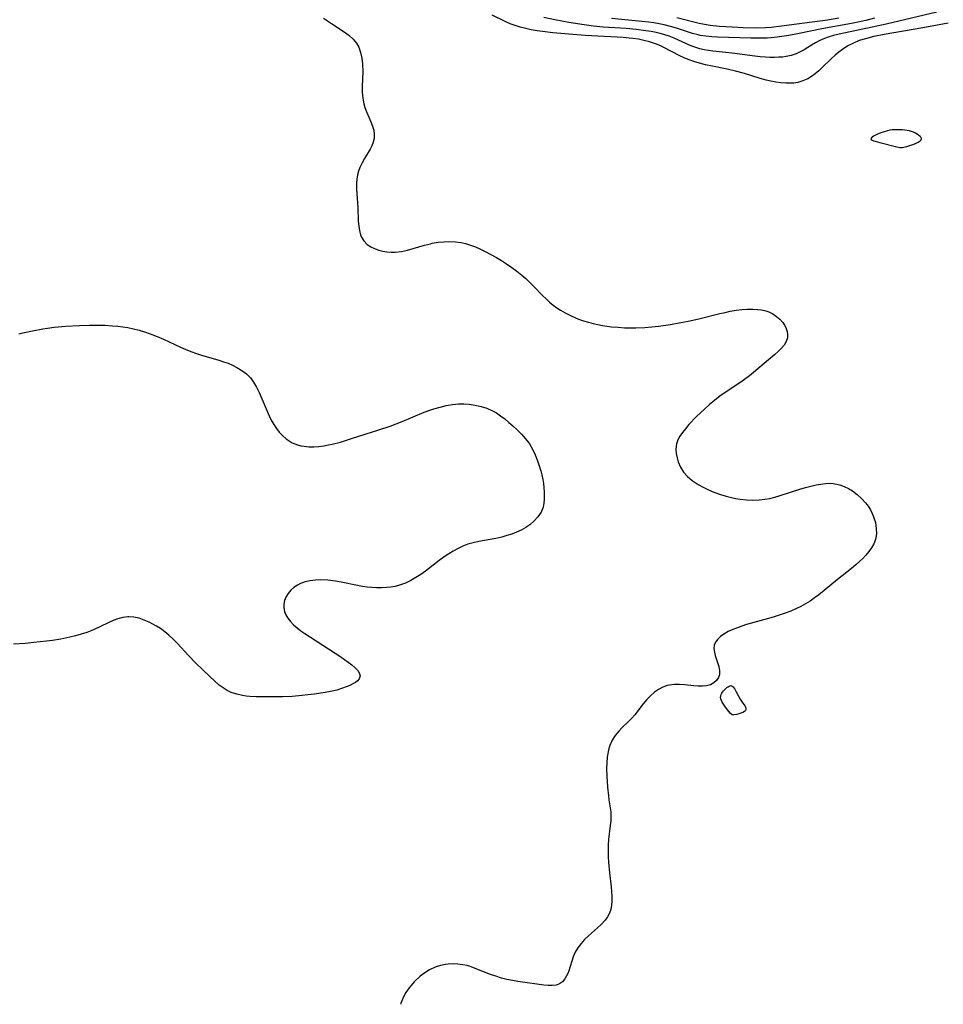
# Model space of a CAD drawing. Header units: inches. Extents: x 1073367 to 1082519, y 1569854 to 1574957.
# Tile 314 of 565: x 1080966 to 1081241, y 1570136 to 1570429. Entities that reach past the tile are written whole.
import ezdxf

# ---------------------------------------------------------------- set-up
doc = ezdxf.new("R2010")
doc.units = ezdxf.units.IN
doc.header["$MEASUREMENT"] = 0
doc.layers.add('CGG_CurvaNivelLidar_v1', color=7, linetype='Continuous', lineweight=30, true_color=0x008008)

msp = doc.modelspace()

# ---------------------------------------------------------------- linework, layer by layer
at = {"layer": 'CGG_CurvaNivelLidar_v1'}
for points in [[(1081242.9543, 1570428.1, 78.5), (1081235.4081, 1570426.7151, 78.5), (1081223.8724, 1570424.6938, 78.5), (1081220.7764, 1570424.0976, 78.5), (1081218.2594, 1570423.4839, 78.5), (1081216.4383, 1570422.913, 78.5), (1081214.6878, 1570422.202, 78.5), (1081213.0268, 1570421.3176, 78.5), (1081211.442, 1570420.2935, 78.5), (1081210.3078, 1570419.4654, 78.5), (1081209.2174, 1570418.5793, 78.5), (1081208.1791, 1570417.6364, 78.5), (1081205.2788, 1570414.779, 78.5), (1081204.3586, 1570413.924, 78.5), (1081203.3079, 1570413.0356, 78.5), (1081202.2158, 1570412.2321, 78.5), (1081201.073, 1570411.5398, 78.5), (1081199.6271, 1570410.8911, 78.5), (1081198.1099, 1570410.4538, 78.5), (1081196.9273, 1570410.2694, 78.5), (1081195.7199, 1570410.1963, 78.5), (1081194.4947, 1570410.2193, 78.5), (1081193.0169, 1570410.3535, 78.5), (1081191.5277, 1570410.5765, 78.5), (1081190.1074, 1570410.8487, 78.5), (1081188.6866, 1570411.1695, 78.5), (1081186.623, 1570411.723, 78.5), (1081182.2085, 1570413.1327, 78.5), (1081179.5235, 1570413.8646, 78.5), (1081177.0703, 1570414.4115, 78.5), (1081172.1995, 1570415.3717, 78.5), (1081170.5923, 1570415.7205, 78.5), (1081168.79, 1570416.1757, 78.5), (1081167.0918, 1570416.7041, 78.5), (1081165.4281, 1570417.3128, 78.5), (1081164.1952, 1570417.8181, 78.5), (1081162.9886, 1570418.369, 78.5), (1081157.9829, 1570421.0002, 78.5), (1081156.7713, 1570421.5401, 78.5), (1081155.3505, 1570422.094, 78.5), (1081153.8957, 1570422.5703, 78.5), (1081152.2644, 1570422.9903, 78.5), (1081150.6003, 1570423.3168, 78.5), (1081148.911, 1570423.5648, 78.5), (1081147.8804, 1570423.6811, 78.5), (1081146.1042, 1570423.8318, 78.5), (1081144.3155, 1570423.9391, 78.5), (1081138.5218, 1570424.1988, 78.5), (1081134.7421, 1570424.4391, 78.5), (1081129.8431, 1570424.8416, 78.5), (1081125.0579, 1570425.2826, 78.5), (1081121.9882, 1570425.6084, 78.5), (1081120.4706, 1570425.8199, 78.5), (1081118.6592, 1570426.1444, 78.5), (1081117.0081, 1570426.5172, 78.5), (1081115.3852, 1570426.9473, 78.5), (1081113.8567, 1570427.4095, 78.5), (1081112.3682, 1570427.9469, 78.5), (1081110.9291, 1570428.5796, 78.5), (1081107.0276, 1570430.4808, 78.5)], [(1081239.4979, 1570431.4035, 78), (1081224.4584, 1570427.7875, 78), (1081220.2786, 1570426.8781, 78), (1081212.2957, 1570425.2859, 78), (1081210.4476, 1570424.869, 78), (1081208.7505, 1570424.424, 78), (1081207.4676, 1570424.0313, 78), (1081206.0499, 1570423.5204, 78), (1081204.6793, 1570422.9363, 78), (1081203.365, 1570422.2751, 78), (1081202.2055, 1570421.5986, 78), (1081199.9571, 1570420.198, 78), (1081198.8218, 1570419.5529, 78), (1081197.6499, 1570418.9972, 78), (1081196.1761, 1570418.4936, 78), (1081194.6378, 1570418.1617, 78), (1081193.5617, 1570418.0249, 78), (1081192.466, 1570417.9428, 78), (1081191.152, 1570417.8955, 78), (1081189.8195, 1570417.8979, 78), (1081188.4737, 1570417.9517, 78), (1081186.8948, 1570418.079, 78), (1081185.3068, 1570418.2575, 78), (1081178.5018, 1570419.1591, 78), (1081172.7407, 1570419.7664, 78), (1081171.4438, 1570419.953, 78), (1081170.1625, 1570420.1893, 78), (1081168.9011, 1570420.4896, 78), (1081167.4565, 1570420.9365, 78), (1081166.0455, 1570421.4764, 78), (1081161.2315, 1570423.6699, 78), (1081159.8036, 1570424.235, 78), (1081158.1751, 1570424.7721, 78), (1081157.0462, 1570425.0779, 78), (1081155.902, 1570425.3421, 78), (1081154.3883, 1570425.6356, 78), (1081152.8577, 1570425.8803, 78), (1081149.9036, 1570426.239, 78), (1081146.9069, 1570426.4943, 78), (1081140.0896, 1570426.9546, 78), (1081137.1816, 1570427.2458, 78), (1081134.4747, 1570427.596, 78), (1081129.8958, 1570428.3219, 78), (1081125.6598, 1570429.1004, 78), (1081122.4073, 1570429.8092, 78)], [(1081056.7881, 1570429.6339, 78.5), (1081057.9532, 1570428.792, 78.5), (1081059.14, 1570427.9875, 78.5), (1081062.9531, 1570425.5243, 78.5), (1081064.3377, 1570424.5053, 78.5), (1081065.5746, 1570423.3981, 78.5), (1081066.5963, 1570422.1542, 78.5), (1081067.2551, 1570420.9511, 78.5), (1081067.8143, 1570419.3907, 78.5), (1081068.183, 1570417.7228, 78.5), (1081068.3946, 1570415.9841, 78.5), (1081068.4664, 1570413.6454, 78.5), (1081068.3106, 1570409.3908, 78.5), (1081068.3073, 1570407.572, 78.5), (1081068.4339, 1570405.785, 78.5), (1081068.7375, 1570404.1039, 78.5), (1081069.0429, 1570403.0322, 78.5), (1081069.6166, 1570401.4987, 78.5), (1081070.8542, 1570398.7559, 78.5), (1081071.3825, 1570397.4035, 78.5), (1081071.7079, 1570396.1999, 78.5), (1081071.8681, 1570394.9903, 78.5), (1081071.83, 1570393.7888, 78.5), (1081071.595, 1570392.6909, 78.5), (1081071.197, 1570391.6122, 78.5), (1081070.6736, 1570390.5526, 78.5), (1081068.9976, 1570387.8091, 78.5), (1081068.2428, 1570386.4936, 78.5), (1081067.5801, 1570385.1215, 78.5), (1081067.168, 1570384.0352, 78.5), (1081066.8598, 1570382.9151, 78.5), (1081066.6576, 1570381.656, 78.5), (1081066.5717, 1570380.3653, 78.5), (1081066.5823, 1570378.7007, 78.5), (1081066.948, 1570373.207, 78.5), (1081067.1079, 1570369.2643, 78.5), (1081067.2536, 1570367.5129, 78.5), (1081067.5477, 1570365.859, 78.5), (1081067.7833, 1570365.0668, 78.5), (1081068.0925, 1570364.3192, 78.5), (1081068.7552, 1570363.2398, 78.5), (1081069.7583, 1570362.1904, 78.5), (1081070.8757, 1570361.4243, 78.5), (1081072.1407, 1570360.8247, 78.5), (1081073.2469, 1570360.4477, 78.5), (1081074.4094, 1570360.1658, 78.5), (1081075.6305, 1570359.9797, 78.5), (1081076.8838, 1570359.8943, 78.5), (1081078.1587, 1570359.913, 78.5), (1081079.9546, 1570360.1142, 78.5), (1081081.7579, 1570360.4822, 78.5), (1081083.4382, 1570360.936, 78.5), (1081086.8042, 1570361.9439, 78.5), (1081088.5929, 1570362.4072, 78.5), (1081089.1858, 1570362.5344, 78.5), (1081090.902, 1570362.8224, 78.5), (1081092.6262, 1570362.9975, 78.5), (1081094.3485, 1570363.0563, 78.5), (1081096.0589, 1570362.9878, 78.5), (1081097.7469, 1570362.7721, 78.5), (1081098.1671, 1570362.6913, 78.5), (1081099.0732, 1570362.4766, 78.5), (1081100.5751, 1570362.0089, 78.5), (1081102.0536, 1570361.4362, 78.5), (1081103.515, 1570360.7864, 78.5), (1081104.9641, 1570360.0821, 78.5), (1081106.6463, 1570359.2078, 78.5), (1081108.3051, 1570358.2739, 78.5), (1081109.801, 1570357.3547, 78.5), (1081111.2724, 1570356.3902, 78.5), (1081112.8416, 1570355.3084, 78.5), (1081114.3779, 1570354.1817, 78.5), (1081115.8673, 1570352.9965, 78.5), (1081117.0079, 1570352.0051, 78.5), (1081118.0341, 1570351.0489, 78.5), (1081119.3785, 1570349.7121, 78.5), (1081122.0215, 1570347.0037, 78.5), (1081123.0635, 1570345.9909, 78.5), (1081124.133, 1570345.0161, 78.5), (1081125.2382, 1570344.0924, 78.5), (1081126.2706, 1570343.3162, 78.5), (1081127.3416, 1570342.6001, 78.5), (1081128.8119, 1570341.7533, 78.5), (1081130.331, 1570340.9973, 78.5), (1081131.8917, 1570340.3142, 78.5), (1081133.0747, 1570339.8497, 78.5), (1081134.2752, 1570339.4245, 78.5), (1081135.6812, 1570338.9867, 78.5), (1081137.1066, 1570338.6051, 78.5), (1081138.5489, 1570338.2804, 78.5), (1081139.9, 1570338.0313, 78.5), (1081142.6305, 1570337.6583, 78.5), (1081144.5471, 1570337.481, 78.5), (1081146.5026, 1570337.3692, 78.5), (1081148.4629, 1570337.3298, 78.5), (1081149.8218, 1570337.3474, 78.5), (1081152.5409, 1570337.4683, 78.5), (1081154.6444, 1570337.6241, 78.5), (1081156.5932, 1570337.8332, 78.5), (1081160.1256, 1570338.3333, 78.5), (1081163.2929, 1570338.872, 78.5), (1081165.4577, 1570339.2861, 78.5), (1081168.5677, 1570339.9692, 78.5), (1081174.8272, 1570341.5762, 78.5), (1081176.4116, 1570341.9492, 78.5), (1081177.9959, 1570342.2759, 78.5), (1081179.7738, 1570342.5635, 78.5), (1081181.4226, 1570342.7545, 78.5), (1081183.0574, 1570342.8706, 78.5), (1081184.666, 1570342.8979, 78.5), (1081186.2334, 1570342.8158, 78.5), (1081187.2106, 1570342.6925, 78.5), (1081188.1568, 1570342.5022, 78.5), (1081188.8382, 1570342.3091, 78.5), (1081189.4669, 1570342.0798, 78.5), (1081190.682, 1570341.4853, 78.5), (1081191.7909, 1570340.7488, 78.5), (1081192.7775, 1570339.8949, 78.5), (1081193.6174, 1570338.9422, 78.5), (1081194.1977, 1570338.062, 78.5), (1081194.6411, 1570337.141, 78.5), (1081194.936, 1570336.1991, 78.5), (1081195.0635, 1570335.2642, 78.5), (1081194.9988, 1570334.3422, 78.5), (1081194.6326, 1570333.251, 78.5), (1081194.0021, 1570332.1966, 78.5), (1081193.1688, 1570331.1757, 78.5), (1081192.1818, 1570330.186, 78.5), (1081191.2751, 1570329.3839, 78.5), (1081189.329, 1570327.7715, 78.5), (1081184.8958, 1570324.0012, 78.5), (1081183.6684, 1570323.0314, 78.5), (1081181.115, 1570321.1757, 78.5), (1081177.316, 1570318.6204, 78.5), (1081174.8899, 1570316.9218, 78.5), (1081173.2986, 1570315.7135, 78.5), (1081171.7585, 1570314.4539, 78.5), (1081170.2789, 1570313.1425, 78.5), (1081167.9523, 1570310.8741, 78.5), (1081165.6502, 1570308.4777, 78.5), (1081164.5918, 1570307.2677, 78.5), (1081163.7335, 1570306.1747, 78.5), (1081162.9858, 1570305.0618, 78.5), (1081162.3845, 1570303.9215, 78.5), (1081161.9732, 1570302.7454, 78.5), (1081161.8237, 1570301.9242, 78.5), (1081161.7742, 1570301.0884, 78.5), (1081161.8615, 1570299.8451, 78.5), (1081162.1098, 1570298.5978, 78.5), (1081162.4932, 1570297.3612, 78.5), (1081163.1679, 1570295.8076, 78.5), (1081164.0665, 1570294.3513, 78.5), (1081165.2199, 1570293.0358, 78.5), (1081166.5851, 1570291.8649, 78.5), (1081167.4804, 1570291.2323, 78.5), (1081168.424, 1570290.642, 78.5), (1081169.9181, 1570289.8193, 78.5), (1081171.4785, 1570289.0691, 78.5), (1081173.0887, 1570288.3888, 78.5), (1081175.115, 1570287.6535, 78.5), (1081176.7204, 1570287.1641, 78.5), (1081178.3478, 1570286.759, 78.5), (1081179.6405, 1570286.5076, 78.5), (1081180.9413, 1570286.3104, 78.5), (1081182.8261, 1570286.113, 78.5), (1081184.712, 1570286.0262, 78.5), (1081186.5918, 1570286.0699, 78.5), (1081188.2562, 1570286.2412, 78.5), (1081189.7695, 1570286.5169, 78.5), (1081191.2721, 1570286.8833, 78.5), (1081192.8328, 1570287.3341, 78.5), (1081198.7519, 1570289.2533, 78.5), (1081200.4326, 1570289.7345, 78.5), (1081203.5593, 1570290.5059, 78.5), (1081204.9975, 1570290.7823, 78.5), (1081206.4202, 1570290.9622, 78.5), (1081207.8248, 1570291.0062, 78.5), (1081208.6457, 1570290.9504, 78.5), (1081209.6339, 1570290.791, 78.5), (1081210.606, 1570290.5407, 78.5), (1081211.9085, 1570290.0699, 78.5), (1081213.1707, 1570289.4677, 78.5), (1081214.3818, 1570288.7448, 78.5), (1081215.8078, 1570287.6841, 78.5), (1081217.1253, 1570286.4784, 78.5), (1081218.3174, 1570285.152, 78.5), (1081219.0664, 1570284.1551, 78.5), (1081219.7436, 1570283.0833, 78.5), (1081220.2723, 1570282.0494, 78.5), (1081220.712, 1570280.9814, 78.5), (1081221.2215, 1570279.2924, 78.5), (1081221.5035, 1570277.5821, 78.5), (1081221.5181, 1570275.8967, 78.5), (1081221.232, 1570274.257, 78.5), (1081220.7587, 1570272.991, 78.5), (1081220.0948, 1570271.7808, 78.5), (1081219.2854, 1570270.6422, 78.5), (1081218.3541, 1570269.5511, 78.5), (1081217.4612, 1570268.63, 78.5), (1081216.5121, 1570267.7331, 78.5), (1081215.5207, 1570266.8545, 78.5), (1081214.074, 1570265.6379, 78.5), (1081209.9274, 1570262.2973, 78.5), (1081205.9561, 1570259.0377, 78.5), (1081204.386, 1570257.8008, 78.5), (1081203.0883, 1570256.8395, 78.5), (1081201.7632, 1570255.9254, 78.5), (1081200.4059, 1570255.069, 78.5), (1081199.0098, 1570254.284, 78.5), (1081197.7179, 1570253.6501, 78.5), (1081196.0278, 1570252.9279, 78.5), (1081194.3001, 1570252.279, 78.5), (1081192.5458, 1570251.6844, 78.5), (1081190.7742, 1570251.1291, 78.5), (1081188.278, 1570250.3979, 78.5), (1081182.8681, 1570248.8802, 78.5), (1081181.458, 1570248.4451, 78.5), (1081180.0907, 1570247.9793, 78.5), (1081178.7815, 1570247.4697, 78.5), (1081177.3756, 1570246.8158, 78.5), (1081176.1004, 1570246.0808, 78.5), (1081175.0926, 1570245.3436, 78.5), (1081174.2514, 1570244.5387, 78.5), (1081173.6147, 1570243.6682, 78.5), (1081173.2307, 1570242.7307, 78.5), (1081173.1321, 1570241.7522, 78.5), (1081173.2498, 1570240.7245, 78.5), (1081173.5124, 1570239.6643, 78.5), (1081174.5376, 1570236.4259, 78.5), (1081174.773, 1570235.2072, 78.5), (1081174.7537, 1570234.0581, 78.5), (1081174.4316, 1570233.0886, 78.5), (1081173.8449, 1570232.232, 78.5), (1081173.0373, 1570231.5188, 78.5), (1081172.0406, 1570230.9881, 78.5), (1081170.9423, 1570230.6819, 78.5), (1081169.7326, 1570230.5445, 78.5), (1081168.4461, 1570230.5439, 78.5), (1081167.1678, 1570230.6419, 78.5), (1081164.3361, 1570230.9479, 78.5), (1081162.8085, 1570231.0542, 78.5), (1081161.2975, 1570231.0554, 78.5), (1081159.8267, 1570230.8952, 78.5), (1081159.2084, 1570230.7593, 78.5), (1081157.8654, 1570230.2832, 78.5), (1081156.5925, 1570229.6043, 78.5), (1081155.3911, 1570228.7611, 78.5), (1081154.2668, 1570227.7826, 78.5), (1081153.1284, 1570226.5862, 78.5), (1081152.0666, 1570225.3051, 78.5), (1081149.5753, 1570222.0527, 78.5), (1081148.6474, 1570221.0222, 78.5), (1081147.6601, 1570220.0366, 78.5), (1081145.673, 1570218.1393, 78.5), (1081144.7303, 1570217.1445, 78.5), (1081143.6974, 1570215.8396, 78.5), (1081142.8159, 1570214.4294, 78.5), (1081142.1192, 1570212.9192, 78.5), (1081141.8113, 1570211.9899, 78.5), (1081141.5717, 1570211.032, 78.5), (1081141.3009, 1570209.3985, 78.5), (1081141.1562, 1570207.722, 78.5), (1081141.1105, 1570206.0196, 78.5), (1081141.1727, 1570203.7317, 78.5), (1081141.4336, 1570200.4566, 78.5), (1081141.6798, 1570197.9145, 78.5), (1081141.837, 1570196.6759, 78.5), (1081142.207, 1570194.3169, 78.5), (1081142.3404, 1570193.1384, 78.5), (1081142.3876, 1570191.7841, 78.5), (1081142.3379, 1570190.4086, 78.5), (1081142.2166, 1570189.0171, 78.5), (1081141.7182, 1570184.9073, 78.5), (1081141.5869, 1570183.2737, 78.5), (1081141.5508, 1570181.2622, 78.5), (1081141.6092, 1570179.6708, 78.5), (1081141.7215, 1570178.0737, 78.5), (1081142.0165, 1570174.9751, 78.5), (1081142.4711, 1570170.7231, 78.5), (1081142.5875, 1570169.3729, 78.5), (1081142.6665, 1570167.9506, 78.5), (1081142.6865, 1570166.5934, 78.5), (1081142.6095, 1570165.2844, 78.5), (1081142.3834, 1570164.0313, 78.5), (1081141.99, 1570162.8993, 78.5), (1081141.4335, 1570161.8319, 78.5), (1081140.7325, 1570160.8365, 78.5), (1081139.6405, 1570159.6539, 78.5), (1081138.4124, 1570158.5423, 78.5), (1081135.7054, 1570156.1878, 78.5), (1081134.5616, 1570155.0524, 78.5), (1081133.5063, 1570153.8504, 78.5), (1081132.5685, 1570152.5841, 78.5), (1081131.7941, 1570151.2703, 78.5), (1081131.1968, 1570149.8936, 78.5), (1081129.8469, 1570145.7165, 78.5), (1081129.5456, 1570144.9511, 78.5), (1081129.2093, 1570144.2288, 78.5), (1081128.684, 1570143.3343, 78.5), (1081127.9593, 1570142.4798, 78.5), (1081127.0869, 1570141.8532, 78.5), (1081126.0542, 1570141.49, 78.5), (1081124.8889, 1570141.3428, 78.5), (1081123.6725, 1570141.3449, 78.5), (1081122.3785, 1570141.4461, 78.5), (1081121.0243, 1570141.6144, 78.5), (1081114.6793, 1570142.5694, 78.5), (1081113.0321, 1570142.8437, 78.5), (1081111.3911, 1570143.1659, 78.5), (1081109.7679, 1570143.5618, 78.5), (1081108.0627, 1570144.0961, 78.5), (1081106.533, 1570144.6632, 78.5), (1081101.9973, 1570146.4695, 78.5), (1081100.7678, 1570146.8994, 78.5), (1081099.5315, 1570147.2651, 78.5), (1081098.2852, 1570147.5417, 78.5), (1081096.8258, 1570147.7252, 78.5), (1081095.3556, 1570147.7749, 78.5), (1081093.8822, 1570147.7093, 78.5), (1081093.1361, 1570147.6347, 78.5), (1081091.6153, 1570147.3282, 78.5), (1081090.0109, 1570146.7856, 78.5), (1081088.3844, 1570146.0148, 78.5), (1081086.9365, 1570145.1279, 78.5), (1081085.5573, 1570144.0924, 78.5), (1081083.7874, 1570142.4416, 78.5), (1081082.3014, 1570140.6851, 78.5), (1081081.3356, 1570139.2625, 78.5), (1081080.606, 1570137.9562, 78.5), (1081080.0922, 1570136.8203, 78.5), (1081079.8245, 1570136.0441, 78.5), (1081079.7965, 1570135.7497, 78.5)], [(1081220.9968, 1570429.6202, 77.5), (1081218.3987, 1570428.937, 77.5), (1081216.9626, 1570428.6039, 77.5), (1081214.0721, 1570428.0065, 77.5), (1081205.2689, 1570426.39, 77.5), (1081198.4827, 1570425.0285, 77.5), (1081195.4324, 1570424.4935, 77.5), (1081191.9348, 1570423.9811, 77.5), (1081190.1875, 1570423.7857, 77.5), (1081188.9548, 1570423.6836, 77.5), (1081186.8675, 1570423.6076, 77.5), (1081184.1009, 1570423.6334, 77.5), (1081174.2105, 1570423.9559, 77.5), (1081172.4697, 1570424.0519, 77.5), (1081170.7476, 1570424.2136, 77.5), (1081169.0577, 1570424.4745, 77.5), (1081168.3828, 1570424.6175, 77.5), (1081166.7717, 1570425.0441, 77.5), (1081161.9645, 1570426.617, 77.5), (1081160.1476, 1570427.1566, 77.5), (1081158.3024, 1570427.6205, 77.5), (1081156.7752, 1570427.9336, 77.5), (1081155.233, 1570428.1958, 77.5), (1081153.6793, 1570428.4177, 77.5), (1081151.6273, 1570428.6632, 77.5), (1081142.592, 1570429.5178, 77.5)], [(1081210.3398, 1570429.5961, 77), (1081206.9151, 1570429.0561, 77), (1081193.2496, 1570427.1769, 77), (1081190.1913, 1570426.8526, 77), (1081188.4706, 1570426.7295, 77), (1081185.5701, 1570426.6487, 77), (1081181.8163, 1570426.7257, 77), (1081178.519, 1570426.8867, 77), (1081174.812, 1570427.163, 77), (1081172.0187, 1570427.456, 77), (1081170.3394, 1570427.71, 77), (1081168.6736, 1570428.0329, 77), (1081162.0435, 1570429.6691, 77)], [(1080965.9387, 1570335.5157, 78), (1080967.1792, 1570335.8313, 78), (1080970.0313, 1570336.4513, 78), (1080973.0839, 1570337.0052, 78), (1080974.5307, 1570337.2315, 78), (1080976.4929, 1570337.4906, 78), (1080979.9327, 1570337.8239, 78), (1080983.9868, 1570338.0608, 78), (1080986.9901, 1570338.144, 78), (1080988.4898, 1570338.1534, 78), (1080991.5308, 1570338.0956, 78), (1080993.9118, 1570337.9655, 78), (1080995.4127, 1570337.834, 78), (1080996.9046, 1570337.6546, 78), (1080998.385, 1570337.4158, 78), (1081000.0851, 1570337.0537, 78), (1081001.7685, 1570336.6136, 78), (1081003.4304, 1570336.1127, 78), (1081005.0766, 1570335.557, 78), (1081006.7049, 1570334.9489, 78), (1081009.0833, 1570333.9464, 78), (1081014.1676, 1570331.5392, 78), (1081015.5312, 1570330.9307, 78), (1081017.1996, 1570330.2516, 78), (1081018.8922, 1570329.6431, 78), (1081020.3682, 1570329.1776, 78), (1081025.5819, 1570327.6865, 78), (1081026.9649, 1570327.2494, 78), (1081028.3184, 1570326.766, 78), (1081029.6626, 1570326.2029, 78), (1081030.9515, 1570325.5564, 78), (1081032.4199, 1570324.644, 78), (1081033.7698, 1570323.5886, 78), (1081034.9774, 1570322.3844, 78), (1081035.914, 1570321.177, 78), (1081036.8237, 1570319.6708, 78), (1081037.6117, 1570318.0623, 78), (1081039.9161, 1570312.484, 78), (1081040.5325, 1570311.1375, 78), (1081041.1951, 1570309.8242, 78), (1081041.9147, 1570308.559, 78), (1081042.7051, 1570307.3595, 78), (1081043.5825, 1570306.2393, 78), (1081044.5411, 1570305.2149, 78), (1081045.5776, 1570304.2998, 78), (1081046.4808, 1570303.647, 78), (1081047.4359, 1570303.0907, 78), (1081048.9596, 1570302.463, 78), (1081049.9488, 1570302.2019, 78), (1081050.9681, 1570302.0275, 78), (1081052.4026, 1570301.9098, 78), (1081053.8697, 1570301.9092, 78), (1081055.359, 1570302.0063, 78), (1081056.8618, 1570302.1875, 78), (1081058.2613, 1570302.4248, 78), (1081059.3787, 1570302.6623, 78), (1081061.7851, 1570303.2985, 78), (1081065.1282, 1570304.3229, 78), (1081073.239, 1570306.9316, 78), (1081076.5985, 1570308.0651, 78), (1081080.2449, 1570309.4645, 78), (1081086.7801, 1570312.185, 78), (1081088.783, 1570312.9214, 78), (1081089.6761, 1570313.2111, 78), (1081091.4972, 1570313.7257, 78), (1081093.3311, 1570314.1437, 78), (1081095.1701, 1570314.4576, 78), (1081097.0065, 1570314.6496, 78), (1081098.6189, 1570314.6924, 78), (1081100.1854, 1570314.5924, 78), (1081101.982, 1570314.3262, 78), (1081103.75, 1570313.9125, 78), (1081105.4719, 1570313.3479, 78), (1081107.1263, 1570312.6156, 78), (1081108.2809, 1570311.9608, 78), (1081109.5497, 1570311.1055, 78), (1081110.7763, 1570310.1665, 78), (1081111.972, 1570309.1689, 78), (1081113.1454, 1570308.1333, 78), (1081114.4849, 1570306.8968, 78), (1081115.7738, 1570305.6154, 78), (1081116.9778, 1570304.2669, 78), (1081117.7999, 1570303.1956, 78), (1081118.1243, 1570302.72, 78), (1081119.0619, 1570301.1311, 78), (1081119.8709, 1570299.4594, 78), (1081120.571, 1570297.7287, 78), (1081121.1715, 1570295.9578, 78), (1081121.5277, 1570294.7211, 78), (1081121.8357, 1570293.478, 78), (1081122.1021, 1570292.1863, 78), (1081122.3115, 1570290.8999, 78), (1081122.4589, 1570289.6259, 78), (1081122.5344, 1570288.5089, 78), (1081122.5641, 1570287.4136, 78), (1081122.5444, 1570286.2129, 78), (1081122.4386, 1570285.0522, 78), (1081122.2051, 1570283.9368, 78), (1081121.5851, 1570282.4162, 78), (1081120.6704, 1570281.0121, 78), (1081119.5581, 1570279.7798, 78), (1081118.2655, 1570278.6666, 78), (1081117.0143, 1570277.7947, 78), (1081115.6664, 1570277.0276, 78), (1081114.3026, 1570276.4022, 78), (1081112.8788, 1570275.8652, 78), (1081111.4113, 1570275.4004, 78), (1081109.9134, 1570274.9954, 78), (1081108.062, 1570274.5746, 78), (1081103.0308, 1570273.6451, 78), (1081101.3848, 1570273.2809, 78), (1081099.7761, 1570272.8256, 78), (1081098.2983, 1570272.2727, 78), (1081096.8504, 1570271.5947, 78), (1081095.44, 1570270.8208, 78), (1081094.063, 1570269.9688, 78), (1081092.717, 1570269.0522, 78), (1081091.2647, 1570267.9828, 78), (1081087.1522, 1570264.8427, 78), (1081085.7576, 1570263.8537, 78), (1081084.2782, 1570262.8992, 78), (1081082.7598, 1570262.0361, 78), (1081081.1986, 1570261.2874, 78), (1081079.6844, 1570260.7117, 78), (1081078.1283, 1570260.2823, 78), (1081076.821, 1570260.0506, 78), (1081075.4911, 1570259.9145, 78), (1081074.1436, 1570259.8575, 78), (1081072.5281, 1570259.8765, 78), (1081071.1608, 1570259.9592, 78), (1081069.7885, 1570260.0974, 78), (1081068.4146, 1570260.2877, 78), (1081066.9119, 1570260.5499, 78), (1081062.0187, 1570261.564, 78), (1081060.3271, 1570261.8746, 78), (1081058.0355, 1570262.165, 78), (1081055.9381, 1570262.2356, 78), (1081054.3251, 1570262.1538, 78), (1081052.7574, 1570261.9477, 78), (1081051.2574, 1570261.6055, 78), (1081049.8533, 1570261.1061, 78), (1081049.0278, 1570260.6948, 78), (1081047.9496, 1570259.9698, 78), (1081047.0052, 1570259.1119, 78), (1081046.2051, 1570258.1497, 78), (1081045.5684, 1570257.1058, 78), (1081045.1389, 1570256.0575, 78), (1081044.9009, 1570254.9753, 78), (1081044.8821, 1570253.88, 78), (1081045.0954, 1570252.8243, 78), (1081045.514, 1570251.788, 78), (1081046.1111, 1570250.7844, 78), (1081046.8991, 1570249.7854, 78), (1081047.8263, 1570248.8349, 78), (1081048.8659, 1570247.9325, 78), (1081049.9776, 1570247.088, 78), (1081051.1508, 1570246.2711, 78), (1081061.8832, 1570239.2446, 78), (1081064.0804, 1570237.7345, 78), (1081065.2101, 1570236.8815, 78), (1081066.1907, 1570236.0384, 78), (1081066.9696, 1570235.2054, 78), (1081067.4132, 1570234.5298, 78), (1081067.6497, 1570233.5883, 78), (1081067.3308, 1570232.6986, 78), (1081066.8701, 1570232.1676, 78), (1081066.2557, 1570231.6778, 78), (1081065.5114, 1570231.219, 78), (1081064.5835, 1570230.7515, 78), (1081063.5546, 1570230.3173, 78), (1081062.4439, 1570229.9197, 78), (1081060.7033, 1570229.409, 78), (1081058.8616, 1570228.977, 78), (1081057.2798, 1570228.6739, 78), (1081054.0258, 1570228.1767, 78), (1081052.0471, 1570227.9305, 78), (1081050.4102, 1570227.7572, 78), (1081047.3888, 1570227.5176, 78), (1081044.6321, 1570227.3891, 78), (1081042.8415, 1570227.3447, 78), (1081038.6216, 1570227.3291, 78), (1081036.6893, 1570227.3815, 78), (1081034.7909, 1570227.499, 78), (1081033.6843, 1570227.6121, 78), (1081032.5971, 1570227.7675, 78), (1081030.8796, 1570228.1362, 78), (1081029.2439, 1570228.6937, 78), (1081028.0043, 1570229.3076, 78), (1081026.8203, 1570230.0509, 78), (1081025.6811, 1570230.8963, 78), (1081024.2396, 1570232.1205, 78), (1081022.8326, 1570233.4327, 78), (1081018.6377, 1570237.5536, 78), (1081016.6276, 1570239.6244, 78), (1081013.1381, 1570243.3864, 78), (1081011.9291, 1570244.6057, 78), (1081010.6746, 1570245.7585, 78), (1081009.4245, 1570246.7761, 78), (1081008.1253, 1570247.7049, 78), (1081007.0199, 1570248.4002, 78), (1081005.8925, 1570249.0335, 78), (1081004.7509, 1570249.6074, 78), (1081003.2627, 1570250.2568, 78), (1081001.7672, 1570250.7753, 78), (1081000.2675, 1570251.1229, 78), (1080998.7662, 1570251.247, 78), (1080998.4526, 1570251.2388, 78), (1080996.9759, 1570251.0451, 78), (1080995.4992, 1570250.6443, 78), (1080994.0213, 1570250.0933, 78), (1080992.5409, 1570249.439, 78), (1080988.1848, 1570247.3596, 78), (1080986.1952, 1570246.5568, 78), (1080984.5419, 1570246.0045, 78), (1080982.8551, 1570245.5275, 78), (1080981.1429, 1570245.1118, 78), (1080978.4351, 1570244.5624, 78), (1080976.0012, 1570244.1703, 78), (1080974.1579, 1570243.924, 78), (1080970.4479, 1570243.5152, 78), (1080967.8623, 1570243.2875, 78), (1080964.3427, 1570243.0909, 78)]]:
    msp.add_polyline3d(points, dxfattribs=at)
for points in [[(1081228.5, 1570391.0366, 79), (1081229.2434, 1570391.1104, 79), (1081230.5839, 1570391.4029, 79), (1081231.465, 1570391.6577, 79), (1081232.3639, 1570391.9628, 79), (1081233.2191, 1570392.3023, 79), (1081233.9671, 1570392.6597, 79), (1081234.5426, 1570393.0181, 79), (1081234.8794, 1570393.3604, 79), (1081234.9696, 1570393.692, 79), (1081234.8539, 1570394.0193, 79), (1081234.5794, 1570394.3509, 79), (1081234.1903, 1570394.6806, 79), (1081233.7188, 1570395.002, 79), (1081233.1871, 1570395.3077, 79), (1081232.6106, 1570395.5891, 79), (1081231.9988, 1570395.8356, 79), (1081231.3573, 1570396.034, 79), (1081230.67, 1570396.177, 79), (1081229.9627, 1570396.2697, 79), (1081229.2423, 1570396.3255, 79), (1081227.7563, 1570396.3615, 79), (1081226.2448, 1570396.2876, 79), (1081225.4994, 1570396.1868, 79), (1081224.8267, 1570396.0446, 79), (1081223.5183, 1570395.653, 79), (1081222.8876, 1570395.4226, 79), (1081221.7016, 1570394.9265, 79), (1081220.6935, 1570394.415, 79), (1081220.3042, 1570394.1639, 79), (1081220.032, 1570393.9215, 79), (1081219.9208, 1570393.6929, 79), (1081220.0094, 1570393.4805, 79), (1081220.2682, 1570393.2838, 79), (1081220.6562, 1570393.099, 79), (1081221.1416, 1570392.9233, 79), (1081222.5312, 1570392.5356, 79), (1081227.6389, 1570391.3002, 79)], [(1081178.5, 1570221.9851, 78.5), (1081177.9301, 1570222.5517, 78.5), (1081177.1634, 1570223.4627, 78.5), (1081176.3172, 1570224.6121, 78.5), (1081175.9291, 1570225.2055, 78.5), (1081175.597, 1570225.7757, 78.5), (1081175.3465, 1570226.2955, 78.5), (1081175.193, 1570226.752, 78.5), (1081175.1135, 1570227.1938, 78.5), (1081175.1243, 1570227.6251, 78.5), (1081175.2373, 1570228.0311, 78.5), (1081175.4312, 1570228.4247, 78.5), (1081175.6824, 1570228.8058, 78.5), (1081175.9731, 1570229.173, 78.5), (1081176.6231, 1570229.849, 78.5), (1081176.9641, 1570230.1439, 78.5), (1081177.3063, 1570230.3956, 78.5), (1081177.6436, 1570230.5883, 78.5), (1081177.9698, 1570230.7009, 78.5), (1081178.2785, 1570230.7058, 78.5), (1081178.5596, 1570230.5844, 78.5), (1081178.8225, 1570230.3599, 78.5), (1081179.0723, 1570230.0592, 78.5), (1081179.3128, 1570229.7032, 78.5), (1081179.7787, 1570228.8854, 78.5), (1081180.9694, 1570226.6441, 78.5), (1081181.504, 1570225.7987, 78.5), (1081182.2874, 1570224.6527, 78.5), (1081182.4866, 1570224.3002, 78.5), (1081182.6199, 1570223.9648, 78.5), (1081182.6549, 1570223.6496, 78.5), (1081182.5061, 1570223.3268, 78.5), (1081182.1747, 1570223.0159, 78.5), (1081181.7074, 1570222.7275, 78.5), (1081181.1514, 1570222.4719, 78.5), (1081180.5525, 1570222.2595, 78.5), (1081179.9556, 1570222.1, 78.5), (1081179.0324, 1570221.9635, 78.5), (1081178.7407, 1570221.9548, 78.5)]]:
    msp.add_polyline3d(points, close=True, dxfattribs=at)

doc.saveas('drawing.dxf')
